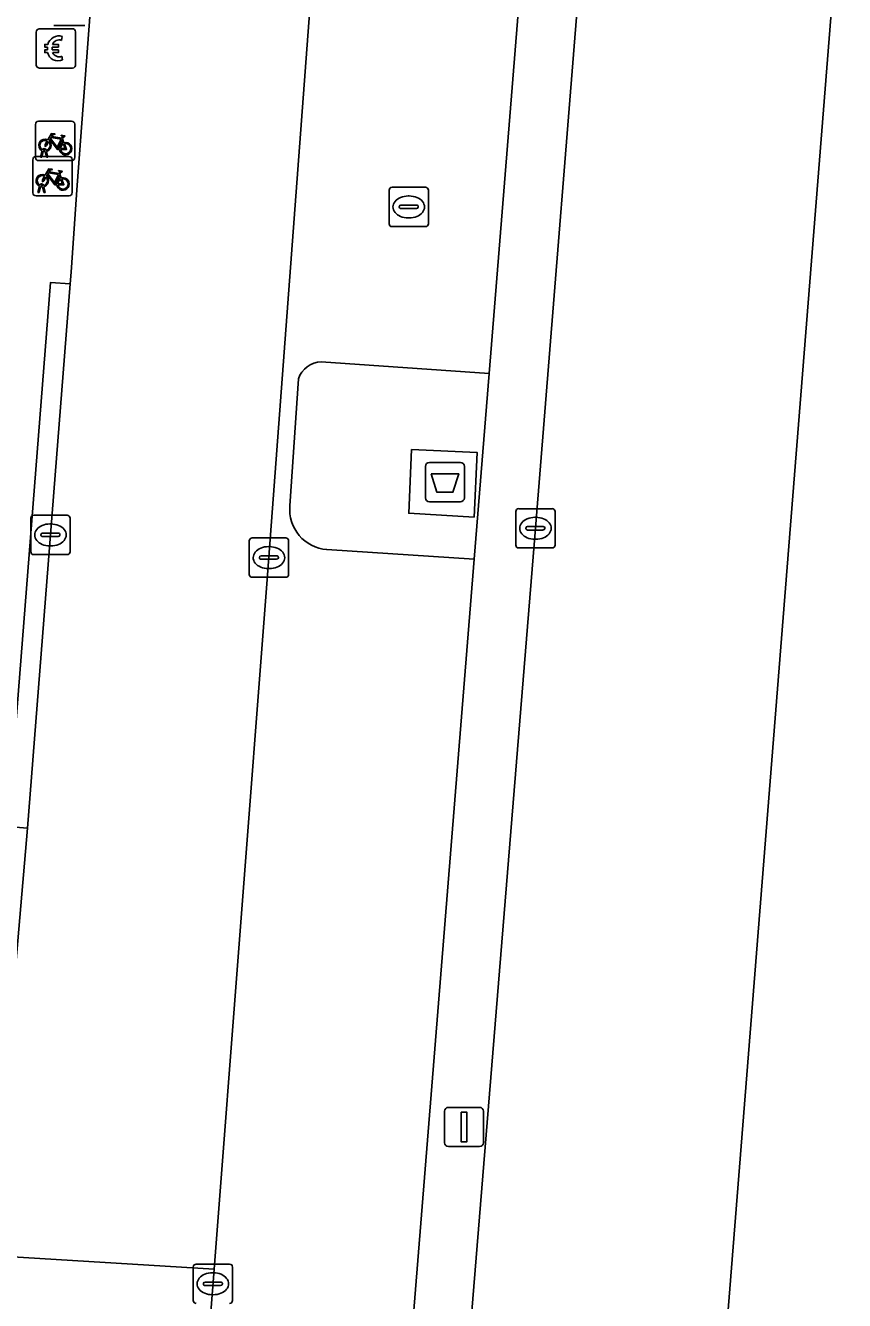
# Model space of a CAD drawing. Extents: x 160856 to 161310, y 384024 to 384878.
# Drawn here: x 161195.66 to 161216.52, y 384043.39 to 384075.85 of the extents above; entities that cross this region are included whole.
import ezdxf

# ---------------------------------------------------------------- set-up
doc = ezdxf.new("R2010")
doc.units = 0
for name, color, linetype in [('IMGEO_Afval_apart_plaats', 7, 'Continuous'), ('IMGEO_Berm_groen', 7, 'Continuous'), ('IMGEO_Betaalautomaat', 7, 'Continuous'), ('IMGEO_Fietsenrek', 7, 'Continuous'), ('IMGEO_Kolk', 7, 'Continuous'), ('IMGEO_Lichtmast', 7, 'Continuous'), ('IMGEO_OVBaan_gesloten', 7, 'Continuous'), ('IMGEO_Parkeervlak_open', 7, 'Continuous'), ('IMGEO_Rijbaan_lokaal_gesloten', 7, 'Continuous'), ('IMGEO_Rijbaan_lokaal_open', 7, 'Continuous'), ('IMGEO_Rioolput', 7, 'Continuous'), ('IMGEO_Voetpad_gesloten', 7, 'Continuous'), ('IMGEO_Voetpad_open', 7, 'Continuous')]:
    doc.layers.add(name, color=color, linetype=linetype)

msp = doc.modelspace()

# ---------------------------------------------------------------- linework, layer by layer
at = {"layer": 'IMGEO_Afval_apart_plaats'}
for p, q in [((161205.846, 384063.821), (161205.846, 384064.621)), ((161205.846, 384064.621), (161205.846, 384063.821)), ((161205.946, 384064.721), (161206.736, 384064.721)), ((161206.736, 384064.721), (161205.946, 384064.721)), ((161206.836, 384064.621), (161206.836, 384063.821)), ((161206.836, 384063.821), (161206.836, 384064.621)), ((161206.736, 384063.721), (161205.946, 384063.721)), ((161205.946, 384063.721), (161206.736, 384063.721))]:
    msp.add_line(p, q, dxfattribs=at)
msp.add_lwpolyline([(161205.989, 384064.435), (161206.693, 384064.435), (161206.544, 384063.965), (161206.138, 384063.965), (161205.989, 384064.435)], dxfattribs=at)
for centre, start, end in [((161205.946, 384064.621), 90, 180), ((161205.946, 384064.621), 90, 180), ((161206.736, 384064.621), 0, 90), ((161206.736, 384064.621), 360, 90), ((161205.946, 384063.821), 180, 270), ((161205.946, 384063.821), 180, 270), ((161206.736, 384063.821), 270, 0), ((161206.736, 384063.821), 270, 0)]:
    msp.add_arc(centre, 0.1, start, end, dxfattribs=at)
at = {"layer": 'IMGEO_Berm_groen'}
for points in [[(161206.746, 384107.518), (161210.699, 384107.197), (161207.469, 384066.99), (161207.089, 384062.26), (161205.332, 384040.389), (161204.667, 384040.444), (161200.521, 384040.787)], [(161206.832, 384040.265), (161206.844, 384040.359), (161206.91, 384041.658), (161208.646, 384063.045), (161209.965, 384079.455)]]:
    msp.add_lwpolyline(points, dxfattribs=at)
at = {"layer": 'IMGEO_Betaalautomaat'}
for p, q in [((161195.935, 384074.838), (161195.935, 384075.679)), ((161195.935, 384075.679), (161195.935, 384074.838)), ((161196.01, 384075.762), (161196.851, 384075.762)), ((161196.851, 384075.762), (161196.01, 384075.762)), ((161196.934, 384075.688), (161196.934, 384074.847)), ((161196.934, 384074.847), (161196.934, 384075.688)), ((161196.218, 384075.226), (161196.218, 384075.294)), ((161196.339, 384075.294), (161196.339, 384075.226)), ((161196.597, 384075.567), (161196.58, 384075.467)), ((161196.584, 384075.061), (161196.606, 384074.974)), ((161196.86, 384074.763), (161196.019, 384074.763)), ((161196.019, 384074.763), (161196.86, 384074.763))]:
    msp.add_line(p, q, dxfattribs=at)
for points in [[(161196.218, 384075.294), (161196.149, 384075.294), (161196.149, 384075.363), (161196.228, 384075.363)], [(161196.35, 384075.363), (161196.497, 384075.363), (161196.497, 384075.294), (161196.339, 384075.294)], [(161196.223, 384075.157), (161196.149, 384075.157), (161196.149, 384075.226), (161196.218, 384075.226)], [(161196.339, 384075.226), (161196.497, 384075.226), (161196.497, 384075.157), (161196.353, 384075.157)]]:
    msp.add_lwpolyline(points, dxfattribs=at)
for centre, radius, start, end in [((161196.013, 384075.685), 0.0779, 92.4484, 184.2845), ((161196.013, 384075.685), 0.0779, 92.4484, 184.2845), ((161196.511, 384075.287), 0.293, 73.014, 165.0139), ((161196.857, 384075.685), 0.0779, 2.4484, 94.2845), ((161196.857, 384075.685), 0.0779, 2.4484, 94.2845), ((161196.517, 384075.3), 0.179, 69.3236, 159.5683), ((161196.484, 384075.212), 0.267, 191.8096, 297.0389), ((161196.517, 384075.227), 0.179, 202.7625, 291.8693), ((161196.013, 384074.841), 0.0779, 182.4484, 274.2845), ((161196.013, 384074.841), 0.0779, 182.4484, 274.2845), ((161196.857, 384074.841), 0.0779, 272.4484, 4.2845), ((161196.857, 384074.841), 0.0779, 272.4484, 4.2845)]:
    msp.add_arc(centre, radius, start, end, dxfattribs=at)
at = {"layer": 'IMGEO_Fietsenrek'}
for p, q in [((161195.916, 384072.483), (161195.916, 384073.324)), ((161195.916, 384073.324), (161195.916, 384072.483)), ((161195.991, 384073.408), (161196.832, 384073.408)), ((161196.832, 384073.408), (161195.991, 384073.408)), ((161196.916, 384073.333), (161196.916, 384072.492)), ((161196.916, 384072.492), (161196.916, 384073.333)), ((161196.154, 384072.664), (161196.153, 384072.668)), ((161196.185, 384072.675), (161196.186, 384072.668)), ((161196.603, 384072.957), (161196.639, 384072.862)), ((161195.848, 384071.585), (161195.848, 384072.426)), ((161195.848, 384072.426), (161195.848, 384071.585)), ((161195.923, 384072.51), (161196.764, 384072.51)), ((161196.764, 384072.51), (161195.923, 384072.51)), ((161196.841, 384072.408), (161196, 384072.408)), ((161196, 384072.408), (161196.841, 384072.408)), ((161196.043, 384072.492), (161196.082, 384072.652)), ((161196.077, 384072.492), (161196.043, 384072.492)), ((161196.112, 384072.64), (161196.077, 384072.492)), ((161196.195, 384072.492), (161196.161, 384072.634)), ((161196.193, 384072.638), (161196.228, 384072.492)), ((161196.228, 384072.492), (161196.195, 384072.492)), ((161196.848, 384072.435), (161196.848, 384071.594)), ((161196.848, 384071.594), (161196.848, 384072.435)), ((161196.535, 384072.059), (161196.571, 384071.964)), ((161195.975, 384071.594), (161196.014, 384071.754)), ((161196.044, 384071.742), (161196.009, 384071.594)), ((161196.086, 384071.766), (161196.085, 384071.77)), ((161196.127, 384071.594), (161196.093, 384071.736)), ((161196.117, 384071.777), (161196.118, 384071.77)), ((161196.125, 384071.74), (161196.16, 384071.594)), ((161196.773, 384071.51), (161195.932, 384071.51)), ((161195.932, 384071.51), (161196.773, 384071.51)), ((161196.009, 384071.594), (161195.975, 384071.594)), ((161196.16, 384071.594), (161196.127, 384071.594))]:
    msp.add_line(p, q, dxfattribs=at)
for points in [[(161196.229, 384072.934), (161196.324, 384073.098), (161196.41, 384073.084), (161196.412, 384073.075), (161196.356, 384073.064), (161196.329, 384073.019), (161196.585, 384072.978)], [(161196.572, 384072.953), (161196.315, 384072.994), (161196.298, 384072.965), (161196.465, 384072.745), (161196.572, 384072.953)], [(161196.585, 384072.978), (161196.61, 384073.027), (161196.604, 384073.031), (161196.581, 384073.035), (161196.569, 384073.042), (161196.568, 384073.045), (161196.57, 384073.05), (161196.665, 384073.035), (161196.667, 384073.025), (161196.657, 384073.012), (161196.645, 384073.006), (161196.631, 384073.012), (161196.603, 384072.957)], [(161196.25, 384072.882), (161196.198, 384072.792), (161196.158, 384072.767), (161196.159, 384072.814), (161196.214, 384072.908)], [(161196.525, 384072.69), (161196.475, 384072.69), (161196.284, 384072.941), (161196.265, 384072.909)], [(161196.62, 384072.855), (161196.59, 384072.932), (161196.481, 384072.714), (161196.524, 384072.714)], [(161196.554, 384072.714), (161196.674, 384072.713), (161196.63, 384072.827)], [(161196.65, 384072.834), (161196.705, 384072.689), (161196.555, 384072.689)], [(161196.182, 384071.984), (161196.13, 384071.894), (161196.09, 384071.869), (161196.091, 384071.916), (161196.146, 384072.01)], [(161196.161, 384072.036), (161196.256, 384072.2), (161196.342, 384072.186), (161196.344, 384072.177), (161196.288, 384072.166), (161196.261, 384072.121), (161196.517, 384072.08)], [(161196.457, 384071.792), (161196.407, 384071.792), (161196.216, 384072.043), (161196.197, 384072.011)], [(161196.504, 384072.055), (161196.247, 384072.096), (161196.23, 384072.067), (161196.397, 384071.847), (161196.504, 384072.055)], [(161196.552, 384071.957), (161196.522, 384072.034), (161196.413, 384071.816), (161196.456, 384071.816)], [(161196.517, 384072.08), (161196.542, 384072.129), (161196.536, 384072.133), (161196.513, 384072.137), (161196.501, 384072.144), (161196.5, 384072.147), (161196.502, 384072.152), (161196.597, 384072.137), (161196.599, 384072.127), (161196.589, 384072.114), (161196.577, 384072.108), (161196.563, 384072.114), (161196.535, 384072.059)], [(161196.486, 384071.816), (161196.606, 384071.815), (161196.562, 384071.929)], [(161196.582, 384071.936), (161196.637, 384071.791), (161196.487, 384071.791)]]:
    msp.add_lwpolyline(points, dxfattribs=at)
for centre, radius, start, end in [((161195.994, 384073.33), 0.0779, 92.4484, 184.2845), ((161195.994, 384073.33), 0.0779, 92.4484, 184.2845), ((161196.838, 384073.33), 0.0779, 2.4484, 94.2845), ((161196.838, 384073.33), 0.0779, 2.4484, 94.2845), ((161196.156, 384072.793), 0.159, 62.6766, 242.1369), ((161196.156, 384072.793), 0.129, 63.3192, 238.903), ((161196.136, 384072.664), 0.0499, 12.8025, 158.6934), ((161196.136, 384072.664), 0.0174, 12.8025, 163.4502), ((161196.156, 384072.793), 0.129, 253.415, 269.0204), ((161196.156, 384072.793), 0.129, 283.6043, 43.4302), ((161196.156, 384072.793), 0.159, 283.5766, 46.6042), ((161196.683, 384072.709), 0.159, 113.3408, 178.3217), ((161196.683, 384072.709), 0.159, 187.0065, 105.7708), ((161196.683, 384072.709), 0.129, 113.923, 177.9556), ((161196.683, 384072.709), 0.129, 188.6715, 104.5883), ((161195.926, 384072.432), 0.0779, 92.4484, 184.2845), ((161195.926, 384072.432), 0.0779, 92.4484, 184.2845), ((161195.994, 384072.486), 0.0779, 182.4484, 274.2845), ((161195.994, 384072.486), 0.0779, 182.4484, 274.2845), ((161196.156, 384072.793), 0.159, 253.9967, 271.7867), ((161196.77, 384072.432), 0.0779, 2.4484, 94.2845), ((161196.77, 384072.432), 0.0779, 2.4484, 94.2845), ((161196.838, 384072.486), 0.0779, 272.4484, 4.2845), ((161196.838, 384072.486), 0.0779, 272.4484, 4.2845), ((161196.088, 384071.895), 0.159, 62.6766, 242.1369), ((161196.088, 384071.895), 0.129, 63.3192, 238.903), ((161196.088, 384071.895), 0.159, 283.5766, 46.6042), ((161196.068, 384071.766), 0.0499, 12.8025, 158.6934), ((161196.088, 384071.895), 0.159, 253.9967, 271.7867), ((161196.068, 384071.766), 0.0174, 12.8025, 163.4502), ((161196.088, 384071.895), 0.129, 253.415, 269.0204), ((161196.088, 384071.895), 0.129, 283.6043, 43.4302), ((161196.615, 384071.811), 0.159, 113.3408, 178.3217), ((161196.615, 384071.811), 0.159, 187.0065, 105.7708), ((161196.615, 384071.811), 0.129, 113.923, 177.9556), ((161196.615, 384071.811), 0.129, 188.6715, 104.5883), ((161195.926, 384071.588), 0.0779, 182.4484, 274.2845), ((161195.926, 384071.588), 0.0779, 182.4484, 274.2845), ((161196.77, 384071.588), 0.0779, 272.4484, 4.2845), ((161196.77, 384071.588), 0.0779, 272.4484, 4.2845)]:
    msp.add_arc(centre, radius, start, end, dxfattribs=at)
at = {"layer": 'IMGEO_Kolk'}
for p, q in [((161195.794, 384062.45), (161195.794, 384063.302)), ((161195.869, 384063.376), (161196.721, 384063.376)), ((161196.795, 384063.302), (161196.795, 384062.45)), ((161208.145, 384062.619), (161208.145, 384063.471)), ((161208.22, 384063.545), (161209.072, 384063.545)), ((161208.633, 384063.325), (161208.658, 384063.325)), ((161209.146, 384063.471), (161209.146, 384062.619)), ((161196.096, 384062.919), (161196.494, 384062.919)), ((161196.282, 384063.156), (161196.307, 384063.156)), ((161208.404, 384063.039), (161208.404, 384063.051)), ((161208.842, 384063.002), (161208.444, 384063.002)), ((161208.447, 384063.088), (161208.845, 384063.088)), ((161208.888, 384063.051), (161208.888, 384063.039)), ((161196.053, 384062.87), (161196.053, 384062.882)), ((161196.491, 384062.833), (161196.093, 384062.833)), ((161196.305, 384062.596), (161196.28, 384062.596)), ((161196.537, 384062.882), (161196.537, 384062.87)), ((161201.359, 384061.873), (161201.359, 384062.725)), ((161201.434, 384062.799), (161202.286, 384062.799)), ((161202.36, 384062.725), (161202.36, 384061.873)), ((161208.656, 384062.765), (161208.631, 384062.765)), ((161196.721, 384062.376), (161195.869, 384062.376)), ((161201.618, 384062.293), (161201.618, 384062.305)), ((161201.661, 384062.342), (161202.059, 384062.342)), ((161201.847, 384062.579), (161201.872, 384062.579)), ((161202.102, 384062.305), (161202.102, 384062.293)), ((161209.072, 384062.545), (161208.22, 384062.545)), ((161202.056, 384062.256), (161201.658, 384062.256)), ((161201.87, 384062.019), (161201.845, 384062.019)), ((161202.286, 384061.799), (161201.434, 384061.799)), ((161199.932, 384043.387), (161199.932, 384044.239)), ((161200.007, 384044.313), (161200.859, 384044.313)), ((161200.42, 384044.093), (161200.445, 384044.093)), ((161200.933, 384044.239), (161200.933, 384043.387)), ((161200.191, 384043.807), (161200.191, 384043.819)), ((161200.629, 384043.77), (161200.231, 384043.77)), ((161200.234, 384043.856), (161200.632, 384043.856)), ((161200.675, 384043.819), (161200.675, 384043.807)), ((161200.443, 384043.533), (161200.418, 384043.533))]:
    msp.add_line(p, q, dxfattribs=at)
for points in [[(161195.794, 384062.45), (161195.794, 384063.302)], [(161195.869, 384063.376), (161196.721, 384063.376)], [(161196.795, 384063.302), (161196.795, 384062.45)], [(161208.145, 384062.619), (161208.145, 384063.471)], [(161208.22, 384063.545), (161209.072, 384063.545)], [(161209.146, 384063.471), (161209.146, 384062.619)], [(161201.359, 384061.873), (161201.359, 384062.725)], [(161201.434, 384062.799), (161202.286, 384062.799)], [(161202.36, 384062.725), (161202.36, 384061.873)], [(161196.721, 384062.376), (161195.869, 384062.376)], [(161209.072, 384062.545), (161208.22, 384062.545)], [(161202.286, 384061.799), (161201.434, 384061.799)], [(161199.932, 384043.387), (161199.932, 384044.239)], [(161200.007, 384044.313), (161200.859, 384044.313)], [(161200.933, 384044.239), (161200.933, 384043.387)]]:
    msp.add_lwpolyline(points, dxfattribs=at)
for centre, radius, start, end in [((161195.871, 384063.3), 0.0765, 91.552, 178.448), ((161195.871, 384063.3), 0.0765, 91.552, 178.448), ((161196.719, 384063.3), 0.0765, 1.552, 88.448), ((161196.719, 384063.3), 0.0765, 1.552, 88.448), ((161208.222, 384063.469), 0.0765, 91.552, 178.448), ((161208.222, 384063.469), 0.0765, 91.552, 178.448), ((161209.07, 384063.469), 0.0765, 1.552, 88.448), ((161209.07, 384063.469), 0.0765, 1.552, 88.448), ((161196.093, 384062.879), 0.0403, 85.8775, 175.7526), ((161196.498, 384062.881), 0.0386, 1.7309, 96.639), ((161208.444, 384063.048), 0.0403, 85.8775, 175.7526), ((161208.441, 384063.038), 0.0366, 178.938, 274.7102), ((161208.845, 384063.045), 0.043, 264.8664, 352.4533), ((161208.849, 384063.05), 0.0386, 1.7309, 96.639), ((161196.09, 384062.869), 0.0366, 178.938, 274.7102), ((161196.494, 384062.876), 0.043, 264.8664, 352.4533), ((161201.436, 384062.723), 0.0765, 91.552, 178.448), ((161201.436, 384062.723), 0.0765, 91.552, 178.448), ((161202.284, 384062.723), 0.0765, 1.552, 88.448), ((161202.284, 384062.723), 0.0765, 1.552, 88.448), ((161208.222, 384062.621), 0.0765, 181.552, 268.448), ((161208.222, 384062.621), 0.0765, 181.552, 268.448), ((161209.07, 384062.621), 0.0765, 271.552, 358.448), ((161209.07, 384062.621), 0.0765, 271.552, 358.448), ((161195.871, 384062.452), 0.0765, 181.552, 268.448), ((161195.871, 384062.452), 0.0765, 181.552, 268.448), ((161196.719, 384062.452), 0.0765, 271.552, 358.448), ((161196.719, 384062.452), 0.0765, 271.552, 358.448), ((161201.658, 384062.302), 0.0403, 85.8775, 175.7526), ((161201.655, 384062.292), 0.0366, 178.938, 274.7102), ((161202.059, 384062.299), 0.043, 264.8664, 352.4533), ((161202.063, 384062.304), 0.0386, 1.7309, 96.639), ((161201.436, 384061.875), 0.0765, 181.552, 268.448), ((161201.436, 384061.875), 0.0765, 181.552, 268.448), ((161202.284, 384061.875), 0.0765, 271.552, 358.448), ((161202.284, 384061.875), 0.0765, 271.552, 358.448), ((161200.009, 384044.237), 0.0765, 91.552, 178.448), ((161200.009, 384044.237), 0.0765, 91.552, 178.448), ((161200.857, 384044.237), 0.0765, 1.552, 88.448), ((161200.857, 384044.237), 0.0765, 1.552, 88.448), ((161200.231, 384043.816), 0.0403, 85.8775, 175.7526), ((161200.228, 384043.806), 0.0366, 178.938, 274.7102), ((161200.632, 384043.813), 0.043, 264.8664, 352.4533), ((161200.636, 384043.818), 0.0386, 1.7309, 96.639), ((161200.009, 384043.389), 0.0765, 181.552, 268.448), ((161200.009, 384043.389), 0.0765, 181.552, 268.448), ((161200.857, 384043.389), 0.0765, 271.552, 358.448), ((161200.857, 384043.389), 0.0765, 271.552, 358.448)]:
    msp.add_arc(centre, radius, start, end, dxfattribs=at)
for centre, major_axis, ratio, start_param, end_param in [((161208.632, 384063.045), (-0.387, 0.002), 0.722429, 4.712389, 7.853982), ((161208.657, 384063.045), (-0.39, 0.002), 0.717154, 1.570796, 4.712389), ((161196.281, 384062.876), (-0.387, 0.002), 0.722429, 4.712389, 7.853982), ((161196.306, 384062.876), (-0.39, 0.002), 0.717154, 1.570796, 4.712389), ((161201.846, 384062.299), (-0.387, 0.002), 0.722429, 4.712389, 7.853982), ((161201.871, 384062.299), (-0.39, 0.002), 0.717154, 1.570796, 4.712389), ((161200.419, 384043.813), (-0.387, 0.002), 0.722429, 4.712389, 7.853982), ((161200.444, 384043.813), (-0.39, 0.002), 0.717154, 1.570796, 4.712389)]:
    msp.add_ellipse(centre, major_axis=major_axis, ratio=ratio, start_param=start_param, end_param=end_param, dxfattribs=at)
at = {"layer": 'IMGEO_Lichtmast'}
for p, q in [((161197.171, 384075.845), (161196.381, 384075.845)), ((161196.381, 384075.845), (161197.171, 384075.845)), ((161206.332, 384047.404), (161206.332, 384048.204)), ((161206.332, 384048.204), (161206.332, 384047.404)), ((161206.432, 384048.304), (161207.222, 384048.304)), ((161207.222, 384048.304), (161206.432, 384048.304)), ((161207.322, 384048.204), (161207.322, 384047.404)), ((161207.322, 384047.404), (161207.322, 384048.204)), ((161207.222, 384047.304), (161206.432, 384047.304)), ((161206.432, 384047.304), (161207.222, 384047.304))]:
    msp.add_line(p, q, dxfattribs=at)
msp.add_lwpolyline([(161206.752, 384048.179), (161206.902, 384048.179), (161206.902, 384047.429), (161206.752, 384047.429), (161206.752, 384048.179)], dxfattribs=at)
for centre, start, end in [((161206.432, 384048.204), 90, 180), ((161206.432, 384048.204), 90, 180), ((161207.222, 384048.204), 0, 90), ((161207.222, 384048.204), 360, 90), ((161206.432, 384047.404), 180, 270), ((161206.432, 384047.404), 180, 270), ((161207.222, 384047.404), 270, 0), ((161207.222, 384047.404), 270, 0)]:
    msp.add_arc(centre, 0.1, start, end, dxfattribs=at)
at = {"layer": 'IMGEO_OVBaan_gesloten'}
msp.add_lwpolyline([(161216.517, 384080.437), (161213.397, 384041.118)], dxfattribs=at)
at = {"layer": 'IMGEO_Parkeervlak_open'}
for points in [[(161205.827, 384108.526), (161205.392, 384108.562), (161205.273, 384107.047), (161203.663, 384086.477), (161201.81, 384061.632), (161200.461, 384044.187), (161200.198, 384040.793)], [(161203.192, 384067.285), (161207.469, 384066.99), (161210.699, 384107.197)], [(161202.395, 384063.615), (161202.612, 384066.85)], [(161200.521, 384040.787), (161204.667, 384040.444), (161205.332, 384040.389), (161207.089, 384062.26), (161203.33, 384062.505)]]:
    msp.add_lwpolyline(points, dxfattribs=at)
for centre, radius, start, end in [((161203.216, 384066.648), 0.637, 92.1852, 161.5545), ((161203.408, 384063.52), 1.018, 174.6359, 265.5818)]:
    msp.add_arc(centre, radius, start, end, dxfattribs=at)
at = {"layer": 'IMGEO_Rijbaan_lokaal_gesloten'}
for points in [[(161213.397, 384041.118), (161216.517, 384080.437)], [(161209.965, 384079.455), (161208.646, 384063.045), (161206.91, 384041.658), (161206.844, 384040.359), (161206.837, 384040.265), (161205.882, 384028.185), (161205.532, 384026.412)]]:
    msp.add_lwpolyline(points, dxfattribs=at)
at = {"layer": 'IMGEO_Rijbaan_lokaal_open'}
for points in [[(161201.694, 384134.406), (161201.149, 384127.179), (161199.658, 384107.415), (161196.979, 384071.783), (161196.821, 384069.57), (161196.797, 384069.266), (161195.708, 384055.413), (161194.773, 384044.534), (161200.461, 384044.187), (161201.81, 384061.632), (161203.663, 384086.477), (161205.273, 384107.047), (161205.392, 384108.562), (161205.597, 384111.189), (161205.649, 384111.855), (161205.997, 384116.301), (161206.329, 384120.539), (161208.018, 384141.878)], [(161200.198, 384040.793), (161200.461, 384044.187), (161194.773, 384044.534), (161194.362, 384039.758)]]:
    msp.add_lwpolyline(points, dxfattribs=at)
at = {"layer": 'IMGEO_Rioolput'}
for p, q in [((161204.994, 384071.726), (161205.846, 384071.726)), ((161204.919, 384070.8), (161204.919, 384071.652)), ((161205.407, 384071.506), (161205.432, 384071.506)), ((161205.92, 384071.652), (161205.92, 384070.8)), ((161205.178, 384071.22), (161205.178, 384071.232)), ((161205.616, 384071.183), (161205.218, 384071.183)), ((161205.221, 384071.269), (161205.619, 384071.269)), ((161205.662, 384071.232), (161205.662, 384071.22)), ((161205.846, 384070.726), (161204.994, 384070.726)), ((161205.43, 384070.946), (161205.405, 384070.946))]:
    msp.add_line(p, q, dxfattribs=at)
for points in [[(161204.994, 384071.726), (161205.846, 384071.726)], [(161204.919, 384070.8), (161204.919, 384071.652)], [(161205.92, 384071.652), (161205.92, 384070.8)], [(161205.846, 384070.726), (161204.994, 384070.726)]]:
    msp.add_lwpolyline(points, dxfattribs=at)
for centre, radius, start, end in [((161204.996, 384071.65), 0.0765, 91.552, 178.448), ((161204.996, 384071.65), 0.0765, 91.552, 178.448), ((161205.844, 384071.65), 0.0765, 1.552, 88.448), ((161205.844, 384071.65), 0.0765, 1.552, 88.448), ((161205.218, 384071.229), 0.0403, 85.8775, 175.7526), ((161205.215, 384071.219), 0.0366, 178.938, 274.7102), ((161205.619, 384071.226), 0.043, 264.8664, 352.4533), ((161205.623, 384071.231), 0.0386, 1.7309, 96.639), ((161204.996, 384070.802), 0.0765, 181.552, 268.448), ((161204.996, 384070.802), 0.0765, 181.552, 268.448), ((161205.844, 384070.802), 0.0765, 271.552, 358.448), ((161205.844, 384070.802), 0.0765, 271.552, 358.448)]:
    msp.add_arc(centre, radius, start, end, dxfattribs=at)
for centre, major_axis, ratio, start_param, end_param in [((161205.406, 384071.226), (-0.387, 0.002), 0.722429, 4.712389, 7.853982), ((161205.431, 384071.226), (-0.39, 0.002), 0.717154, 1.570796, 4.712389)]:
    msp.add_ellipse(centre, major_axis=major_axis, ratio=ratio, start_param=start_param, end_param=end_param, dxfattribs=at)
at = {"layer": 'IMGEO_Voetpad_gesloten'}
msp.add_lwpolyline([(161205.494, 384065.051), (161205.422, 384063.43), (161207.085, 384063.33), (161207.159, 384064.977)], close=True, dxfattribs=at)
at = {"layer": 'IMGEO_Voetpad_open'}
for points in [[(161194.773, 384044.534), (161195.708, 384055.413), (161195.21, 384055.454), (161196.299, 384069.307), (161196.797, 384069.266), (161196.821, 384069.57), (161196.979, 384071.783), (161199.658, 384107.415), (161199.161, 384107.452), (161200.652, 384127.216), (161201.149, 384127.179), (161201.694, 384134.406), (161201.196, 384134.446), (161202.644, 384153.321), (161203.142, 384153.281), (161203.747, 384160.781), (161203.249, 384160.823), (161204.761, 384179.575), (161205.259, 384179.533), (161205.858, 384186.962), (161205.36, 384187.005), (161206.871, 384205.88)], [(161207.469, 384066.99), (161203.192, 384067.285)], [(161202.612, 384066.85), (161202.395, 384063.615)], [(161203.33, 384062.505), (161207.089, 384062.26), (161207.469, 384066.99)]]:
    msp.add_lwpolyline(points, dxfattribs=at)
for points in [[(161195.708, 384055.413), (161196.797, 384069.266), (161196.299, 384069.307), (161195.21, 384055.454)], [(161205.494, 384065.051), (161207.159, 384064.977), (161207.085, 384063.33), (161205.422, 384063.43)]]:
    msp.add_lwpolyline(points, close=True, dxfattribs=at)
for centre, radius, start, end in [((161203.216, 384066.648), 0.637, 92.1852, 161.5545), ((161203.408, 384063.52), 1.018, 174.6359, 265.5818)]:
    msp.add_arc(centre, radius, start, end, dxfattribs=at)

doc.saveas('drawing.dxf')
